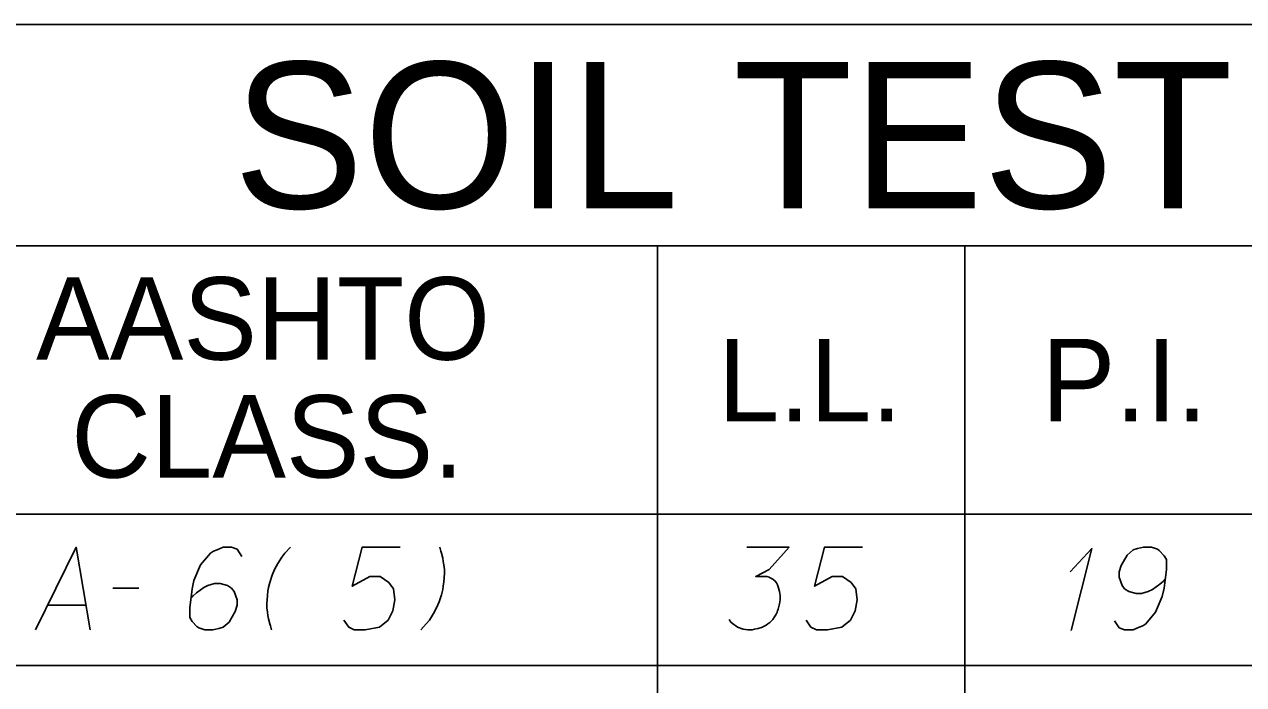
# Model space of a CAD drawing. Extents: x 2074207 to 2076812, y 516372 to 523312.
# Drawn here: x 2076453.5 to 2076524.4, y 517750.1 to 517788.5 of the extents above; entities that cross this region are included whole.
import ezdxf

# ---------------------------------------------------------------- set-up
doc = ezdxf.new("R2010")
doc.units = 0
for name, color, linetype in [('Prop DirtTable_ Soil Test Results - Outline (Major)', 7, 'Continuous'), ('Prop DirtTable_ Soil Test Results - Outline (Minor)', 7, 'Continuous'), ('Prop DirtTable_ Soil Test Results - Tx (Header - Large)', 7, 'Continuous'), ('Prop DirtTable_ Soil Test Results - Tx (Header - Small)', 7, 'Continuous'), ('Prop DirtTable_ Soil Test Results - Tx (Sample Data)', 7, 'Continuous')]:
    doc.layers.add(name, color=color, linetype=linetype)

msp = doc.modelspace()

# ---------------------------------------------------------------- linework, layer by layer
at = {"layer": 'Prop DirtTable_ Soil Test Results - Outline (Major)'}
for p, q in [((2076260.609, 517788.499), (2076811.903, 517788.499)), ((2076260.609, 517760.014), (2076811.903, 517760.014)), ((2076260.609, 517760.014), (2076811.903, 517760.014))]:
    msp.add_line(p, q, dxfattribs=at)
at = {"layer": 'Prop DirtTable_ Soil Test Results - Outline (Minor)'}
for p, q in [((2076260.609, 517775.614), (2076811.903, 517775.614)), ((2076490.31, 517775.614), (2076490.31, 517751.214)), ((2076508.192, 517775.614), (2076508.192, 517751.214)), ((2076260.609, 517751.214), (2076811.903, 517751.214)), ((2076260.609, 517751.214), (2076811.903, 517751.214)), ((2076490.31, 517751.214), (2076490.31, 517742.414)), ((2076508.192, 517751.214), (2076508.192, 517742.414))]:
    msp.add_line(p, q, dxfattribs=at)
at = {"layer": 'Prop DirtTable_ Soil Test Results - Tx (Sample Data)'}
for points in [[(2076454.156, 517753.295), (2076456.519, 517758.095), (2076457.33, 517753.295)], [(2076466.149, 517757.566), (2076465.867, 517757.982), (2076465.55, 517758.095), (2076465.056, 517758.095), (2076464.703, 517757.944), (2076464.491, 517757.869), (2076464.315, 517757.755), (2076463.751, 517757.075), (2076463.363, 517756.168), (2076463.257, 517755.676), (2076463.116, 517754.58), (2076463.116, 517754.013), (2076463.257, 517753.787), (2076463.539, 517753.484), (2076463.645, 517753.409), (2076463.998, 517753.295), (2076464.456, 517753.295), (2076464.809, 517753.371), (2076465.056, 517753.446), (2076465.409, 517753.749), (2076465.761, 517754.354), (2076465.867, 517754.732), (2076465.867, 517755.034), (2076465.691, 517755.525), (2076465.55, 517755.714), (2076465.303, 517755.865), (2076464.879, 517755.979), (2076464.562, 517755.979), (2076464.174, 517755.865), (2076463.927, 517755.752), (2076463.504, 517755.45), (2076463.292, 517755.261), (2076463.186, 517755.147)], [(2076468.971, 517758.095), (2076468.654, 517757.755), (2076468.478, 517757.528), (2076468.231, 517757.15), (2076468.054, 517756.81), (2076467.913, 517756.47), (2076467.772, 517756.054), (2076467.701, 517755.752), (2076467.666, 517755.563), (2076467.631, 517755.298), (2076467.596, 517754.807), (2076467.596, 517754.58), (2076467.631, 517754.316), (2076467.666, 517754.127), (2076467.701, 517753.938), (2076467.772, 517753.635), (2076467.807, 517753.522), (2076467.878, 517753.295)], [(2076475.356, 517758.095), (2076473.134, 517758.095), (2076472.569, 517755.828), (2076473.592, 517756.395), (2076474.192, 517756.395), (2076474.686, 517756.054), (2076474.968, 517755.676), (2076475.039, 517755.034), (2076474.933, 517754.391), (2076474.651, 517753.862), (2076474.157, 517753.446), (2076473.31, 517753.295), (2076472.675, 517753.295), (2076472.358, 517753.446), (2076472.076, 517753.862)], [(2076476.556, 517753.295), (2076476.873, 517753.635), (2076477.049, 517753.862), (2076477.296, 517754.24), (2076477.473, 517754.58), (2076477.614, 517754.921), (2076477.755, 517755.336), (2076477.826, 517755.639), (2076477.861, 517755.828), (2076477.896, 517756.092), (2076477.931, 517756.583), (2076477.931, 517756.81), (2076477.896, 517757.075), (2076477.861, 517757.264), (2076477.826, 517757.453), (2076477.755, 517757.755), (2076477.72, 517757.869), (2076477.649, 517758.095)], [(2076495.499, 517758.095), (2076497.968, 517758.095), (2076496.804, 517756.81), (2076496.028, 517756.395), (2076496.663, 517756.395), (2076496.804, 517756.357), (2076496.874, 517756.319), (2076496.945, 517756.281), (2076497.015, 517756.243), (2076497.157, 517756.13), (2076497.227, 517756.017), (2076497.298, 517755.903), (2076497.333, 517755.79), (2076497.403, 517755.525), (2076497.439, 517755.298), (2076497.439, 517755.185), (2076497.439, 517755.034), (2076497.403, 517754.807), (2076497.368, 517754.656), (2076497.333, 517754.505), (2076497.298, 517754.391), (2076497.262, 517754.316), (2076497.227, 517754.24), (2076497.192, 517754.165), (2076497.121, 517754.051), (2076497.015, 517753.9), (2076496.91, 517753.787), (2076496.839, 517753.711), (2076496.733, 517753.635), (2076496.627, 517753.56), (2076496.486, 517753.484), (2076496.416, 517753.446), (2076496.169, 517753.371), (2076495.957, 517753.333), (2076495.816, 517753.295), (2076495.569, 517753.295), (2076495.287, 517753.333), (2076495.181, 517753.371), (2076495.075, 517753.409), (2076494.969, 517753.446), (2076494.864, 517753.522), (2076494.758, 517753.598), (2076494.581, 517753.749), (2076494.476, 517753.9)], [(2076502.236, 517758.095), (2076500.014, 517758.095), (2076499.449, 517755.828), (2076500.472, 517756.395), (2076501.072, 517756.395), (2076501.566, 517756.054), (2076501.848, 517755.676), (2076501.919, 517755.034), (2076501.813, 517754.391), (2076501.531, 517753.862), (2076501.037, 517753.446), (2076500.19, 517753.295), (2076499.555, 517753.295), (2076499.238, 517753.446), (2076498.956, 517753.862)], [(2076514.3, 517756.659), (2076515.57, 517758.02), (2076514.371, 517753.258)], [(2076516.876, 517753.824), (2076517.158, 517753.409), (2076517.475, 517753.295), (2076517.969, 517753.295), (2076518.322, 517753.446), (2076518.534, 517753.522), (2076518.71, 517753.635), (2076519.274, 517754.316), (2076519.662, 517755.223), (2076519.768, 517755.714), (2076519.909, 517756.81), (2076519.909, 517757.377), (2076519.768, 517757.604), (2076519.486, 517757.906), (2076519.38, 517757.982), (2076519.027, 517758.095), (2076518.569, 517758.095), (2076518.216, 517758.02), (2076517.969, 517757.944), (2076517.616, 517757.642), (2076517.264, 517757.037), (2076517.158, 517756.659), (2076517.158, 517756.357), (2076517.334, 517755.865), (2076517.475, 517755.676), (2076517.722, 517755.525), (2076518.146, 517755.412), (2076518.463, 517755.412), (2076518.851, 517755.525), (2076519.098, 517755.639), (2076519.521, 517755.941), (2076519.733, 517756.13), (2076519.839, 517756.243)], [(2076458.636, 517755.714), (2076460.152, 517755.714)], [(2076454.861, 517754.732), (2076457.083, 517754.732)]]:
    msp.add_lwpolyline(points, dxfattribs=at)

# ---------------------------------------------------------------- texts
at = {"layer": 'Prop DirtTable_ Soil Test Results - Tx (Header - Large)'}
msp.add_text('SOIL TEST RESULTS', height=8.50001, dxfattribs=at).set_placement((2076465.656, 517777.807))
at = {"layer": 'Prop DirtTable_ Soil Test Results - Tx (Header - Small)'}
for s, p in [('AASHTO', (2076454.182, 517769)), ('L.L.', (2076493.827, 517765.414)), ('P.I.', (2076512.654, 517765.414)), ('CLASS.', (2076456.225, 517762.143))]:
    msp.add_text(s, height=4.8, dxfattribs=at).set_placement(p)

doc.saveas('drawing.dxf')
